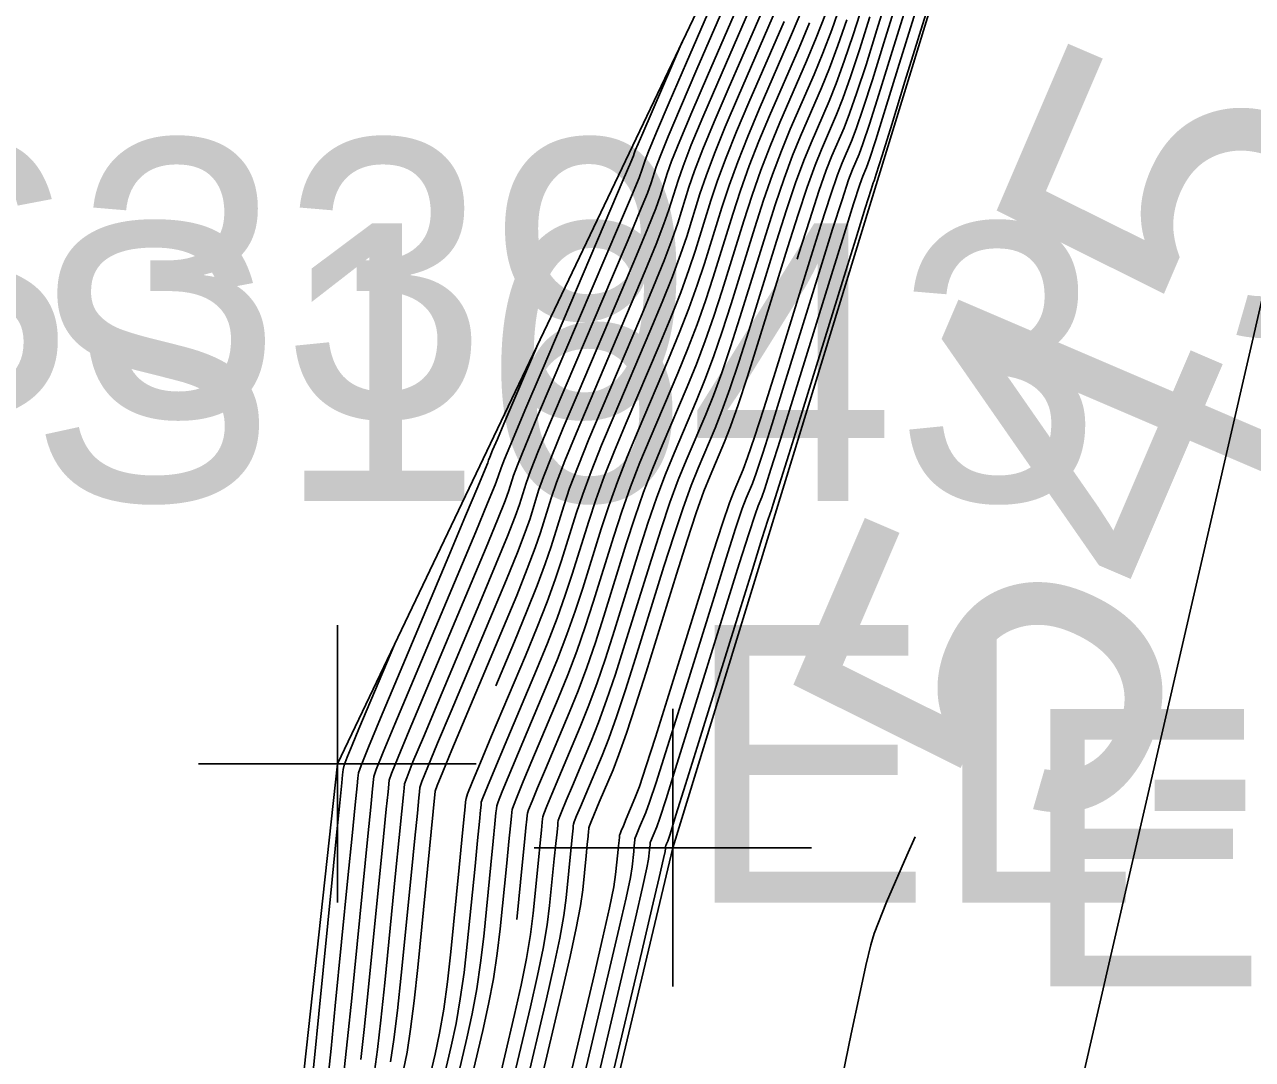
# Model space of a CAD drawing. Extents: x 1724534 to 1727318, y 657156 to 660047.
# Drawn here: x 1725560.32 to 1725578.02, y 659590.25 to 659605.17 of the extents above; entities that cross this region are included whole.
import ezdxf

# ---------------------------------------------------------------- set-up
doc = ezdxf.new("R2010")
doc.units = 0
for name, color, linetype in [('SURVEY - CONTOURS - Index with Text', 7, 'Continuous'), ('SURVEY - CONTOURS - Intermediate with optional Text', 7, 'Continuous'), ('SURVEY - DTM - Breaklines', 7, 'Continuous'), ('SURVEY - DTM - Breaklines - Points - Elevations', 7, 'Continuous'), ('SURVEY - DTM - Breaklines - Points - Locators', 7, 'Continuous'), ('SURVEY - DTM - Breaklines - Points - Numbers', 7, 'Continuous'), ('SURVEY - NON-TRANSPORTATION - Features', 7, 'Continuous'), ('SURVEY - NON-TRANSPORTATION - Features - Points - Elevations', 7, 'Continuous'), ('SURVEY - NON-TRANSPORTATION - Features - Points - Locators', 7, 'Continuous'), ('SURVEY - NON-TRANSPORTATION - Features - Points - Numbers', 7, 'Continuous'), ('SURVEY - TRANSPORTATION - Roads Text', 7, 'Continuous'), ('SURVEY - UTILITIES - Fiber Optic Cable (Underground) with Text', 7, 'Continuous'), ('SURVEY - UTILITIES - Poles and Miscellaneous with Text', 7, 'Continuous')]:
    doc.layers.add(name, color=color, linetype=linetype)

msp = doc.modelspace()

# ---------------------------------------------------------------- linework, layer by layer
at = {"layer": 'SURVEY - CONTOURS - Index with Text'}
for points in [[(1725573.062, 659606.565), (1725572.606, 659605.092), (1725572.448, 659604.59), (1725572.317, 659604.187), (1725572.211, 659603.885), (1725572.132, 659603.682), (1725571.955, 659603.274), (1725571.875, 659603.07), (1725571.769, 659602.765), (1725571.636, 659602.359), (1725571.476, 659601.852), (1725571.456, 659601.788)], [(1725567.111, 659595.639), (1725567.38, 659596.277), (1725567.56, 659596.711), (1725567.708, 659597.085), (1725567.825, 659597.396), (1725567.909, 659597.646), (1725568.09, 659598.231), (1725568.176, 659598.484), (1725568.297, 659598.803), (1725568.452, 659599.19), (1725568.643, 659599.644), (1725569.198, 659600.942), (1725569.387, 659601.393), (1725569.54, 659601.77), (1725569.656, 659602.075), (1725569.735, 659602.306), (1725569.896, 659602.825), (1725569.976, 659603.059), (1725570.097, 659603.373), (1725570.258, 659603.765), (1725570.46, 659604.236), (1725571.051, 659605.599)], [(1725571.863, 659605.318), (1725571.731, 659604.976), (1725571.591, 659604.64), (1725571.207, 659603.755), (1725571.067, 659603.418), (1725570.933, 659603.069), (1725570.806, 659602.709), (1725570.686, 659602.339), (1725570.374, 659601.335), (1725570.255, 659600.966), (1725570.131, 659600.612), (1725570.003, 659600.272), (1725569.87, 659599.947), (1725569.508, 659599.101), (1725569.374, 659598.774), (1725569.243, 659598.429), (1725569.117, 659598.065), (1725568.993, 659597.683), (1725568.669, 659596.641), (1725568.547, 659596.26), (1725568.423, 659595.902), (1725568.297, 659595.565), (1725568.169, 659595.249), (1725567.827, 659594.436), (1725567.714, 659594.168), (1725567.634, 659593.973), (1725567.585, 659593.851), (1725567.567, 659593.802), (1725567.564, 659593.768), (1725567.559, 659593.716), (1725567.546, 659593.588), (1725567.526, 659593.383), (1725567.498, 659593.102), (1725567.415, 659592.269)], [(1725564.927, 659590.103), (1725564.976, 659590.547), (1725565.036, 659591.133), (1725565.268, 659593.468), (1725565.31, 659593.89), (1725565.336, 659594.153), (1725565.353, 659594.328), (1725565.389, 659594.429), (1725565.489, 659594.68), (1725565.655, 659595.082), (1725566.824, 659597.858), (1725566.994, 659598.268), (1725567.102, 659598.532), (1725567.148, 659598.652), (1725567.188, 659598.779), (1725567.236, 659598.902), (1725567.35, 659599.178), (1725567.531, 659599.606), (1725567.778, 659600.187), (1725568.772, 659602.513), (1725568.949, 659602.929), (1725569.056, 659603.183), (1725569.095, 659603.277), (1725569.106, 659603.312), (1725569.122, 659603.353), (1725569.163, 659603.45), (1725569.229, 659603.603), (1725569.799, 659604.918)], [(1725573.155, 659593.46), (1725573.038, 659593.192), (1725572.745, 659592.52), (1725572.568, 659592.068), (1725572.519, 659591.903), (1725572.446, 659591.607), (1725572.352, 659591.179), (1725572.235, 659590.62), (1725571.894, 659588.953)]]:
    msp.add_lwpolyline(points, dxfattribs=at)
at = {"layer": 'SURVEY - CONTOURS - Intermediate with optional Text'}
for points in [[(1725565.166, 659590.249), (1725565.216, 659590.683), (1725565.273, 659591.245), (1725565.494, 659593.46), (1725565.533, 659593.86), (1725565.558, 659594.109), (1725565.575, 659594.275), (1725565.608, 659594.371), (1725565.704, 659594.61), (1725565.861, 659594.991), (1725566.971, 659597.629), (1725567.137, 659598.031), (1725567.247, 659598.305), (1725567.3, 659598.451), (1725567.368, 659598.669), (1725567.424, 659598.819), (1725567.539, 659599.103), (1725567.715, 659599.523), (1725568.895, 659602.289), (1725569.067, 659602.697), (1725569.176, 659602.961), (1725569.223, 659603.082), (1725569.264, 659603.214), (1725569.313, 659603.339), (1725569.429, 659603.616), (1725569.612, 659604.043), (1725569.862, 659604.621), (1725570.867, 659606.939)], [(1725573.195, 659606.481), (1725572.707, 659604.906), (1725572.541, 659604.374), (1725572.407, 659603.961), (1725572.307, 659603.666), (1725572.24, 659603.49), (1725572.104, 659603.177), (1725572.037, 659603.001), (1725571.936, 659602.705), (1725571.801, 659602.289), (1725571.634, 659601.755), (1725571.142, 659600.17), (1725570.975, 659599.636), (1725570.841, 659599.222), (1725570.742, 659598.928), (1725570.676, 659598.754), (1725570.546, 659598.449), (1725570.48, 659598.274), (1725570.38, 659597.979), (1725570.245, 659597.563), (1725570.077, 659597.026), (1725569.582, 659595.434), (1725569.413, 659594.897), (1725569.28, 659594.482), (1725569.181, 659594.188), (1725569.116, 659594.016), (1725568.991, 659593.718), (1725568.95, 659593.62), (1725568.92, 659593.548), (1725568.902, 659593.504), (1725568.896, 659593.486), (1725568.893, 659593.454), (1725568.888, 659593.408), (1725568.881, 659593.332), (1725568.87, 659593.229), (1725568.839, 659592.916), (1725568.811, 659592.738), (1725568.75, 659592.436), (1725568.656, 659592.012), (1725568.528, 659591.465), (1725568.145, 659589.842)], [(1725573.328, 659606.398), (1725572.808, 659604.72), (1725572.633, 659604.159), (1725572.498, 659603.735), (1725572.403, 659603.448), (1725572.348, 659603.298), (1725572.254, 659603.081), (1725572.198, 659602.931), (1725572.103, 659602.644), (1725571.967, 659602.219), (1725571.792, 659601.657), (1725571.27, 659599.976), (1725571.095, 659599.415), (1725570.959, 659598.99), (1725570.865, 659598.704), (1725570.81, 659598.555), (1725570.719, 659598.34), (1725570.664, 659598.191), (1725570.569, 659597.904), (1725570.433, 659597.479), (1725570.257, 659596.916), (1725569.734, 659595.232), (1725569.558, 659594.67), (1725569.423, 659594.245), (1725569.328, 659593.959), (1725569.274, 659593.81), (1725569.185, 659593.599), (1725569.156, 659593.529), (1725569.135, 659593.478), (1725569.122, 659593.446), (1725569.117, 659593.433), (1725569.116, 659593.424), (1725569.115, 659593.411), (1725569.112, 659593.377), (1725569.106, 659593.324), (1725569.099, 659593.251), (1725569.077, 659593.028), (1725569.051, 659592.875), (1725568.989, 659592.582), (1725568.891, 659592.15), (1725568.757, 659591.579), (1725568.353, 659589.869)], [(1725573.461, 659606.314), (1725572.909, 659604.533), (1725572.726, 659603.943), (1725572.589, 659603.509), (1725572.499, 659603.23), (1725572.456, 659603.107), (1725572.403, 659602.985), (1725572.36, 659602.862), (1725572.27, 659602.583), (1725572.133, 659602.149), (1725571.95, 659601.56), (1725571.215, 659599.193), (1725571.078, 659598.759), (1725570.988, 659598.48), (1725570.945, 659598.356), (1725570.892, 659598.232), (1725570.848, 659598.108), (1725570.758, 659597.829), (1725570.621, 659597.395), (1725570.438, 659596.807), (1725569.886, 659595.031), (1725569.702, 659594.443), (1725569.565, 659594.009), (1725569.475, 659593.73), (1725569.432, 659593.605), (1725569.379, 659593.479), (1725569.341, 659593.388), (1725569.339, 659593.38), (1725569.337, 659593.367), (1725569.335, 659593.347), (1725569.332, 659593.315), (1725569.328, 659593.272), (1725569.315, 659593.139), (1725569.291, 659593.012), (1725569.228, 659592.728), (1725569.126, 659592.288), (1725568.986, 659591.692), (1725568.561, 659589.895)], [(1725565.361, 659590.079), (1725565.405, 659590.395), (1725565.455, 659590.82), (1725565.511, 659591.356), (1725565.668, 659592.932), (1725565.719, 659593.451), (1725565.757, 659593.83), (1725565.781, 659594.066), (1725565.79, 659594.16), (1725565.796, 659594.223), (1725565.828, 659594.313), (1725565.918, 659594.539), (1725566.067, 659594.899), (1725566.275, 659595.394), (1725566.906, 659596.893), (1725567.118, 659597.4), (1725567.28, 659597.795), (1725567.391, 659598.078), (1725567.452, 659598.25), (1725567.549, 659598.56), (1725567.612, 659598.735), (1725567.729, 659599.028), (1725567.899, 659599.44), (1725568.124, 659599.969), (1725568.795, 659601.539), (1725569.018, 659602.065), (1725569.185, 659602.465), (1725569.296, 659602.74), (1725569.351, 659602.888), (1725569.422, 659603.117), (1725569.479, 659603.269), (1725569.596, 659603.555), (1725569.773, 659603.973), (1725570.011, 659604.525), (1725570.726, 659606.174)], [(1725573.593, 659606.23), (1725573.01, 659604.347), (1725572.818, 659603.728), (1725572.68, 659603.283), (1725572.595, 659603.012), (1725572.564, 659602.915), (1725572.553, 659602.889), (1725572.522, 659602.792), (1725572.437, 659602.522), (1725572.299, 659602.079), (1725572.108, 659601.463), (1725571.526, 659599.588), (1725571.334, 659598.971), (1725571.196, 659598.527), (1725571.111, 659598.256), (1725571.079, 659598.157), (1725571.065, 659598.123), (1725571.033, 659598.024), (1725570.948, 659597.754), (1725570.81, 659597.312), (1725570.618, 659596.697), (1725570.038, 659594.83), (1725569.847, 659594.215), (1725569.708, 659593.772), (1725569.623, 659593.5), (1725569.59, 659593.399), (1725569.573, 659593.359), (1725569.567, 659593.346), (1725569.563, 659593.336), (1725569.561, 659593.33), (1725569.56, 659593.328), (1725569.56, 659593.326), (1725569.56, 659593.323), (1725569.559, 659593.317), (1725569.558, 659593.307), (1725569.557, 659593.293), (1725569.553, 659593.251), (1725569.53, 659593.149), (1725569.467, 659592.874), (1725569.362, 659592.426), (1725569.215, 659591.806), (1725568.77, 659589.922)], [(1725565.596, 659590.217), (1725565.644, 659590.541), (1725565.695, 659590.957), (1725565.749, 659591.468), (1725565.897, 659592.953), (1725565.945, 659593.443), (1725565.981, 659593.799), (1725566.003, 659594.022), (1725566.012, 659594.111), (1725566.018, 659594.17), (1725566.047, 659594.256), (1725566.133, 659594.468), (1725566.273, 659594.808), (1725566.469, 659595.274), (1725567.064, 659596.688), (1725567.266, 659597.17), (1725567.423, 659597.558), (1725567.536, 659597.851), (1725567.605, 659598.049), (1725567.729, 659598.45), (1725567.8, 659598.651), (1725567.918, 659598.953), (1725568.084, 659599.356), (1725568.297, 659599.861), (1725568.929, 659601.34), (1725569.141, 659601.841), (1725569.303, 659602.234), (1725569.416, 659602.518), (1725569.479, 659602.694), (1725569.58, 659603.02), (1725569.645, 659603.199), (1725569.763, 659603.494), (1725569.935, 659603.904), (1725570.161, 659604.429), (1725570.834, 659605.982)], [(1725565.78, 659590.101), (1725565.832, 659590.355), (1725565.883, 659590.686), (1725565.935, 659591.094), (1725565.987, 659591.579), (1725566.239, 659594.117), (1725566.267, 659594.198), (1725566.347, 659594.397), (1725566.479, 659594.716), (1725567.222, 659596.482), (1725567.413, 659596.941), (1725567.566, 659597.321), (1725567.68, 659597.624), (1725567.757, 659597.848), (1725567.91, 659598.341), (1725567.988, 659598.567), (1725568.107, 659598.878), (1725568.268, 659599.273), (1725568.47, 659599.752), (1725569.063, 659601.141), (1725569.264, 659601.617), (1725569.422, 659602.002), (1725569.536, 659602.296), (1725569.607, 659602.5), (1725569.738, 659602.922), (1725569.81, 659603.129), (1725569.93, 659603.433), (1725570.097, 659603.834), (1725570.31, 659604.333), (1725570.942, 659605.79)], [(1725566.061, 659589.578), (1725566.238, 659590.328), (1725566.302, 659590.631), (1725566.361, 659590.978), (1725566.414, 659591.368), (1725566.462, 659591.802), (1725566.583, 659593.017), (1725566.623, 659593.417), (1725566.652, 659593.709), (1725566.67, 659593.891), (1725566.677, 659593.964), (1725566.682, 659594.012), (1725566.706, 659594.082), (1725566.776, 659594.256), (1725566.891, 659594.534), (1725567.051, 659594.915), (1725567.538, 659596.071), (1725567.708, 659596.482), (1725567.851, 659596.848), (1725567.969, 659597.169), (1725568.061, 659597.445), (1725568.271, 659598.121), (1725568.364, 659598.4), (1725568.486, 659598.728), (1725568.637, 659599.107), (1725568.816, 659599.535), (1725569.332, 659600.743), (1725569.51, 659601.169), (1725569.658, 659601.539), (1725569.776, 659601.853), (1725569.863, 659602.112), (1725570.054, 659602.728), (1725570.142, 659602.989), (1725570.264, 659603.312), (1725570.42, 659603.695), (1725570.609, 659604.14), (1725571.159, 659605.407)], [(1725566.478, 659589.631), (1725566.696, 659590.556), (1725566.773, 659590.907), (1725566.839, 659591.27), (1725566.893, 659591.642), (1725566.937, 659592.025), (1725567.04, 659593.059), (1725567.074, 659593.4), (1725567.099, 659593.649), (1725567.114, 659593.804), (1725567.121, 659593.866), (1725567.125, 659593.907), (1725567.145, 659593.966), (1725567.205, 659594.114), (1725567.439, 659594.676), (1725567.854, 659595.66), (1725568.002, 659596.023), (1725568.137, 659596.375), (1725568.258, 659596.715), (1725568.365, 659597.043), (1725568.632, 659597.902), (1725568.74, 659598.233), (1725568.865, 659598.578), (1725569.005, 659598.94), (1725569.162, 659599.318), (1725569.601, 659600.345), (1725569.757, 659600.721), (1725569.895, 659601.075), (1725570.015, 659601.41), (1725570.119, 659601.724), (1725570.37, 659602.533), (1725570.474, 659602.849), (1725570.599, 659603.19), (1725570.743, 659603.557), (1725570.908, 659603.948), (1725571.375, 659605.024), (1725571.539, 659605.412)], [(1725572.079, 659605.452), (1725571.953, 659605.092), (1725571.827, 659604.757), (1725571.699, 659604.448), (1725571.357, 659603.659), (1725571.228, 659603.348), (1725571.1, 659603.008), (1725570.972, 659602.639), (1725570.844, 659602.241), (1725570.502, 659601.141), (1725570.375, 659600.745), (1725570.25, 659600.38), (1725570.126, 659600.048), (1725570.004, 659599.748), (1725569.681, 659598.992), (1725569.558, 659598.69), (1725569.433, 659598.354), (1725569.305, 659597.981), (1725569.174, 659597.574), (1725568.821, 659596.439), (1725568.691, 659596.033), (1725568.566, 659595.665), (1725568.444, 659595.335), (1725568.327, 659595.044), (1725568.021, 659594.317), (1725567.92, 659594.077), (1725567.848, 659593.902), (1725567.804, 659593.793), (1725567.789, 659593.749), (1725567.786, 659593.719), (1725567.781, 659593.673), (1725567.77, 659593.558), (1725567.752, 659593.375), (1725567.727, 659593.123), (1725567.651, 659592.359), (1725567.613, 659592.053), (1725567.555, 659591.707), (1725567.479, 659591.322), (1725567.383, 659590.897), (1725567.103, 659589.71)], [(1725572.405, 659605.465), (1725572.264, 659605.021), (1725572.135, 659604.64), (1725572.019, 659604.321), (1725571.915, 659604.065), (1725571.656, 659603.466), (1725571.552, 659603.209), (1725571.434, 659602.887), (1725571.304, 659602.499), (1725571.16, 659602.047), (1725570.758, 659600.753), (1725570.615, 659600.301), (1725570.486, 659599.917), (1725570.372, 659599.6), (1725570.273, 659599.351), (1725570.027, 659598.775), (1725569.927, 659598.524), (1725569.812, 659598.204), (1725569.681, 659597.814), (1725569.535, 659597.355), (1725569.125, 659596.037), (1725568.98, 659595.579), (1725568.851, 659595.192), (1725568.739, 659594.876), (1725568.643, 659594.632), (1725568.409, 659594.077), (1725568.332, 659593.894), (1725568.277, 659593.761), (1725568.243, 659593.677), (1725568.232, 659593.644), (1725568.229, 659593.62), (1725568.226, 659593.585), (1725568.217, 659593.498), (1725568.203, 659593.358), (1725568.126, 659592.582), (1725568.092, 659592.327), (1725568.033, 659591.999), (1725567.95, 659591.598), (1725567.841, 659591.124), (1725567.52, 659589.763)], [(1725566.269, 659589.604), (1725566.467, 659590.442), (1725566.538, 659590.769), (1725566.6, 659591.124), (1725566.654, 659591.505), (1725566.7, 659591.913), (1725566.812, 659593.038), (1725566.848, 659593.409), (1725566.875, 659593.679), (1725566.892, 659593.847), (1725566.899, 659593.915), (1725566.903, 659593.959), (1725566.926, 659594.024), (1725566.99, 659594.185), (1725567.097, 659594.442), (1725567.245, 659594.796), (1725567.696, 659595.866), (1725567.855, 659596.253), (1725567.994, 659596.612), (1725568.113, 659596.942), (1725568.213, 659597.244), (1725568.452, 659598.012), (1725568.552, 659598.316), (1725568.675, 659598.653), (1725568.821, 659599.023), (1725568.989, 659599.426), (1725569.466, 659600.544), (1725569.634, 659600.945), (1725569.777, 659601.307), (1725569.896, 659601.631), (1725569.991, 659601.918), (1725570.212, 659602.631), (1725570.308, 659602.919), (1725570.431, 659603.251), (1725570.582, 659603.626), (1725570.759, 659604.044), (1725571.267, 659605.215)], [(1725566.686, 659589.657), (1725566.925, 659590.669), (1725567.008, 659591.046), (1725567.078, 659591.415), (1725567.133, 659591.779), (1725567.175, 659592.136), (1725567.269, 659593.08), (1725567.3, 659593.392), (1725567.323, 659593.619), (1725567.337, 659593.76), (1725567.342, 659593.817), (1725567.346, 659593.854), (1725567.365, 659593.909), (1725567.419, 659594.044), (1725567.508, 659594.26), (1725567.633, 659594.556), (1725568.011, 659595.455), (1725568.149, 659595.794), (1725568.28, 659596.138), (1725568.402, 659596.488), (1725568.517, 659596.842), (1725568.813, 659597.793), (1725568.928, 659598.149), (1725569.054, 659598.504), (1725569.19, 659598.857), (1725569.335, 659599.209), (1725569.735, 659600.146), (1725569.88, 659600.497), (1725570.013, 659600.844), (1725570.135, 659601.188), (1725570.246, 659601.529), (1725570.528, 659602.436), (1725570.64, 659602.779), (1725570.766, 659603.13), (1725570.905, 659603.487), (1725571.058, 659603.851), (1725571.483, 659604.832), (1725571.635, 659605.194)], [(1725572.171, 659605.236), (1725572.044, 659604.866), (1725571.923, 659604.539), (1725571.807, 659604.257), (1725571.506, 659603.562), (1725571.39, 659603.279), (1725571.267, 659602.948), (1725571.138, 659602.569), (1725571.002, 659602.144), (1725570.63, 659600.947), (1725570.495, 659600.523), (1725570.368, 659600.149), (1725570.249, 659599.824), (1725570.138, 659599.55), (1725569.854, 659598.883), (1725569.742, 659598.607), (1725569.622, 659598.279), (1725569.493, 659597.898), (1725569.354, 659597.464), (1725568.973, 659596.238), (1725568.836, 659595.806), (1725568.708, 659595.428), (1725568.591, 659595.106), (1725568.485, 659594.838), (1725568.215, 659594.197), (1725568.126, 659593.985), (1725568.062, 659593.831), (1725568.024, 659593.735), (1725568.01, 659593.696), (1725568.008, 659593.669), (1725568.004, 659593.629), (1725567.994, 659593.528), (1725567.977, 659593.366), (1725567.955, 659593.144), (1725567.888, 659592.471), (1725567.852, 659592.19), (1725567.794, 659591.853), (1725567.714, 659591.46), (1725567.612, 659591.01), (1725567.311, 659589.737)], [(1725572.505, 659605.278), (1725572.356, 659604.805), (1725572.226, 659604.413), (1725572.115, 659604.103), (1725572.023, 659603.873), (1725571.805, 659603.37), (1725571.713, 659603.14), (1725571.601, 659602.826), (1725571.47, 659602.429), (1725571.318, 659601.949), (1725570.886, 659600.559), (1725570.735, 659600.08), (1725570.605, 659599.685), (1725570.495, 659599.376), (1725570.407, 659599.152), (1725570.2, 659598.666), (1725570.111, 659598.441), (1725570.001, 659598.129), (1725569.869, 659597.73), (1725569.716, 659597.245), (1725569.278, 659595.836), (1725569.125, 659595.351), (1725568.994, 659594.955), (1725568.886, 659594.647), (1725568.801, 659594.427), (1725568.603, 659593.958), (1725568.491, 659593.69), (1725568.463, 659593.619), (1725568.453, 659593.591), (1725568.451, 659593.571), (1725568.448, 659593.542), (1725568.441, 659593.468), (1725568.429, 659593.349), (1725568.413, 659593.187), (1725568.364, 659592.694), (1725568.332, 659592.464), (1725568.272, 659592.145), (1725568.185, 659591.736), (1725568.07, 659591.238), (1725567.728, 659589.789)], [(1725564.688, 659589.957), (1725564.736, 659590.41), (1725564.798, 659591.022), (1725564.981, 659592.868), (1725565.042, 659593.477), (1725565.086, 659593.92), (1725565.114, 659594.197), (1725565.125, 659594.307), (1725565.132, 659594.381), (1725565.169, 659594.487), (1725565.275, 659594.751), (1725565.449, 659595.173), (1725565.693, 659595.753), (1725566.433, 659597.51), (1725566.676, 659598.088), (1725566.851, 659598.504), (1725566.958, 659598.76), (1725566.996, 659598.853), (1725567.007, 659598.888), (1725567.024, 659598.931), (1725567.066, 659599.033), (1725567.135, 659599.194), (1725567.229, 659599.414), (1725567.727, 659600.581)], [(1725564.45, 659589.811), (1725564.496, 659590.273), (1725564.56, 659590.91), (1725564.753, 659592.847), (1725564.816, 659593.485), (1725564.862, 659593.95), (1725564.891, 659594.24), (1725564.903, 659594.356), (1725564.911, 659594.433), (1725564.927, 659594.491), (1725564.97, 659594.608), (1725565.041, 659594.783), (1725565.138, 659595.017), (1725565.655, 659596.244)]]:
    msp.add_lwpolyline(points, dxfattribs=at)
at = {"layer": 'SURVEY - DTM - Breaklines'}
msp.add_lwpolyline([(1725548.52, 659521.481), (1725556.845, 659545.065), (1725562.116, 659569.482), (1725564.828, 659594.513), (1725575.937, 659617.765), (1725582.317, 659641.569), (1725587.744, 659666.22), (1725593.428, 659690.724), (1725599.084, 659714.698), (1725604.574, 659739.361), (1725605.919, 659744.429), (1725611.764, 659762.844), (1725613.112, 659786.858), (1725615.798, 659788.854), (1725620.104, 659809.038)], dxfattribs=at)
at = {"layer": 'SURVEY - DTM - Breaklines - Points - Locators'}
for p, q in [((1725564.828, 659596.513), (1725564.828, 659592.513)), ((1725566.828, 659594.513), (1725562.828, 659594.513))]:
    msp.add_line(p, q, dxfattribs=at)
at = {"layer": 'SURVEY - NON-TRANSPORTATION - Features'}
msp.add_lwpolyline([(1725478.626, 659231.962), (1725484.871, 659256.014), (1725491.647, 659280.125), (1725496.324, 659306.695), (1725504.184, 659330.541), (1725509.657, 659355.134), (1725515.881, 659378.125), (1725522.114, 659402.336), (1725528.356, 659426.565), (1725533.162, 659451.14), (1725540.618, 659474.976), (1725541.895, 659480.465), (1725545.325, 659497.45), (1725552.4, 659520.505), (1725557.595, 659544.875), (1725563.899, 659569.033), (1725569.664, 659593.303), (1725577.056, 659617.422)], dxfattribs=at)
at = {"layer": 'SURVEY - NON-TRANSPORTATION - Features - Points - Locators'}
for p, q in [((1725569.664, 659595.303), (1725569.664, 659591.303)), ((1725571.664, 659593.303), (1725567.664, 659593.303))]:
    msp.add_line(p, q, dxfattribs=at)
at = {"layer": 'SURVEY - UTILITIES - Fiber Optic Cable (Underground) with Text'}
msp.add_lwpolyline([(1725620.739, 659775.717), (1725611.515, 659729.876), (1725595.678, 659670.817), (1725588.852, 659637.987), (1725579.945, 659608.985), (1725572.052, 659574.699), (1725561.954, 659530.586), (1725538.949, 659448.715), (1725526.808, 659392.271), (1725505.744, 659313.434), (1725493.556, 659248.407)], dxfattribs=at)

# ---------------------------------------------------------------- texts
at = {"layer": 'SURVEY - CONTOURS - Index with Text'}
msp.add_text('545', height=5, rotation=66.7966, dxfattribs=at).set_placement((1725575.778, 659593.173))
at = {"layer": 'SURVEY - DTM - Breaklines - Points - Elevations'}
msp.add_text('EL-567.40', height=4, dxfattribs=at).set_placement((1725569.828, 659592.513))
at = {"layer": 'SURVEY - DTM - Breaklines - Points - Numbers'}
msp.add_text('S339', height=4, dxfattribs=at).set_placement((1725557.476, 659599.513))
at = {"layer": 'SURVEY - NON-TRANSPORTATION - Features - Points - Elevations'}
msp.add_text('EL-545.53', height=4, dxfattribs=at).set_placement((1725574.664, 659591.303))
at = {"layer": 'SURVEY - NON-TRANSPORTATION - Features - Points - Numbers'}
msp.add_text('S1643', height=4, dxfattribs=at).set_placement((1725560.376, 659598.303))
at = {"layer": 'SURVEY - TRANSPORTATION - Roads Text'}
msp.add_text('I-440 EASTBOUND EXIT RAMP (ASP)', height=6, rotation=255.7467, dxfattribs=at).set_placement((1725610.504, 659607.819))
at = {"layer": 'SURVEY - UTILITIES - Poles and Miscellaneous with Text'}
msp.add_text('TDOT ITS (2)', height=5, rotation=256.05, dxfattribs=at).set_placement((1725588.552, 659613.936))

doc.saveas('drawing.dxf')
